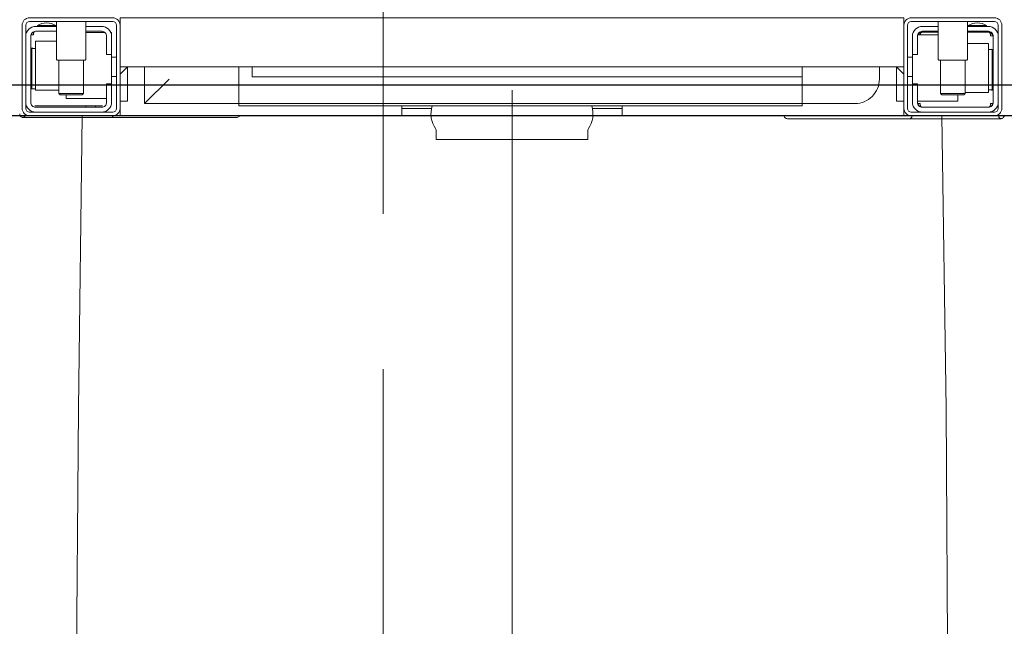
# Model space of a CAD drawing. Header units: millimetres. Extents: x 23192 to 177760, y -399809 to -79279.
# Tile 326 of 656: x 60855 to 60895, y -197775 to -197751. Entities that reach past the tile are written whole.
import ezdxf

# ---------------------------------------------------------------- set-up
doc = ezdxf.new("R2010")
doc.units = ezdxf.units.MM
doc.linetypes.add('HIDDEN', pattern=[9.525, 6.35, -3.175])
doc.layers.get('0').update_dxf_attribs({"lineweight": 0})
doc.layers.add('!! 0_Istn-cienka', color=4, linetype='Continuous', lineweight=9)
doc.layers.add('!! 2_wypos-sanitarne', color=240, linetype='Continuous', lineweight=9)
doc.layers.add('!! 1_zabudowa GK', color=33, linetype='Continuous')
doc.layers.add('!!_@ wypos sanit nd', color=7, linetype='Continuous', lineweight=0, plot=False)

# ---------------------------------------------------------------- blocks, each defined once
blk = doc.blocks.new('A$C324a30b8')
for points in [[(0, 0.01049), (0, -0.71083)], [(0.17552, 0), (0.17692, -0.11958), (0.17797, -0.23916)], [(-0.17797, -0.23916), (-0.17727, -0.11958), (-0.17552, 0)], [(-0.17552, 0), (0.17552, 0)]]:
    blk.add_lwpolyline(points)
blk = doc.blocks.new('A$C4ebe9e89')
for points in [[(-0.2, 0.01268), (-0.2, 0.04668, -0.414214), (-0.197, 0.04968), (-0.163, 0.04968, -0.414214), (-0.16, 0.04668), (-0.16, 0.01268, -0.414214), (-0.163, 0.00968), (-0.197, 0.00968, -0.414214)], [(0.16, 0.01268), (0.16, 0.04668, -0.414214), (0.163, 0.04968), (0.197, 0.04968, -0.414214), (0.2, 0.04668), (0.2, 0.01268, -0.414214), (0.197, 0.00968), (0.163, 0.00968, -0.414214)], [(-0.1615, 0.04668), (-0.1615, 0.01268, -0.414214), (-0.163, 0.01118), (-0.197, 0.01118, -0.414214), (-0.1985, 0.01268), (-0.1985, 0.04668, -0.414214), (-0.197, 0.04818), (-0.163, 0.04818, -0.414214)], [(0.1985, 0.04668), (0.1985, 0.01268, -0.414214), (0.197, 0.01118), (0.163, 0.01118, -0.414214), (0.1615, 0.01268), (0.1615, 0.04668, -0.414214), (0.163, 0.04818), (0.197, 0.04818, -0.414214)]]:
    blk.add_lwpolyline(points, format="xyb", close=True)
for points in [[(-0.16, 0.04668), (-0.16, 0.04968), (0.16, 0.04968), (0.16, 0.04668)], [(-0.16, 0.03368), (-0.16, 0.04568)], [(0.16, 0.03368), (0.16, 0.04568)], [(-0.19478, 0.04378), (-0.186, 0.04378)], [(-0.192, 0.04418), (-0.192, 0.04378)], [(-0.188, 0.04418), (-0.188, 0.04378)], [(-0.16664, 0.04268), (-0.16666, 0.04284), (-0.16669, 0.04295), (-0.16672, 0.04306), (-0.16675, 0.04316), (-0.16679, 0.04326), (-0.16683, 0.04337), (-0.16689, 0.04346), (-0.16694, 0.04355), (-0.16701, 0.04363), (-0.1671, 0.0437), (-0.16718, 0.04375), (-0.16728, 0.04378), (-0.16718, 0.04377), (-0.16708, 0.04376), (-0.16696, 0.04373), (-0.16686, 0.0437), (-0.16677, 0.04367), (-0.16666, 0.04362), (-0.16657, 0.04357), (-0.16646, 0.0435), (-0.16636, 0.04342), (-0.16627, 0.04334), (-0.16618, 0.04324), (-0.1661, 0.04314), (-0.16603, 0.04303), (-0.16597, 0.04292), (-0.16592, 0.0428), (-0.16588, 0.04268), (-0.174, 0.04268)], [(-0.174, 0.04378), (-0.16722, 0.04378)], [(0.1635, 0.03468), (0.1635, 0.04218)], [(0.174, 0.04368), (0.16618, 0.04368)], [(0.167, 0.04412), (0.16693, 0.04403), (0.16687, 0.04393), (0.16681, 0.04381), (0.16675, 0.04368)], [(0.19499, 0.04412), (0.19506, 0.04404), (0.19512, 0.04395), (0.19517, 0.04385), (0.19521, 0.04376), (0.19525, 0.04365), (0.19528, 0.04355), (0.19531, 0.04344), (0.19533, 0.04333), (0.19535, 0.04322), (0.19537, 0.04311), (0.19538, 0.04301), (0.19539, 0.04291), (0.19538, 0.04281), (0.19547, 0.04278), (0.19557, 0.04278), (0.19568, 0.04278), (0.19578, 0.04278), (0.19589, 0.04278), (0.19613, 0.04278), (0.19616, 0.04288), (0.19615, 0.04299), (0.19613, 0.04311), (0.19609, 0.04324), (0.19605, 0.04336), (0.19594, 0.04357)], [(-0.19591, 0.03679), (-0.19602, 0.03679), (-0.19616, 0.03679), (-0.19632, 0.03679), (-0.1965, 0.03679)], [(-0.185, 0.01918), (-0.1945, 0.01918), (-0.1945, 0.03918), (-0.186, 0.03918)], [(0.186, 0.04018), (0.1945, 0.04018), (0.1945, 0.02018), (0.185, 0.02018)], [(0.19591, 0.03729), (0.19602, 0.03729), (0.19616, 0.03729), (0.19632, 0.03729), (0.1965, 0.03729)], [(-0.185, 0.03238), (-0.185, 0.01876), (-0.1845, 0.01826), (-0.1755, 0.01826), (-0.175, 0.01876), (-0.175, 0.03238)], [(-0.1615, 0.03368), (-0.1635, 0.03368)], [(0.1615, 0.03368), (0.1635, 0.03368)], [(0.175, 0.03238), (0.175, 0.01872), (0.1755, 0.01822), (0.1845, 0.01822), (0.185, 0.01872), (0.185, 0.03238)], [(0.16, 0.02668), (0.157, 0.02968), (0.16, 0.02968), (-0.16, 0.02968), (-0.157, 0.02968), (-0.16, 0.02668)], [(-0.157, 0.02968), (-0.157, 0.01568), (-0.16, 0.01568)], [(0.10602, 0.02968), (0.10602, 0.0256), (-0.11847, 0.0256)], [(0.11153, 0.02968), (0.11153, 0.01468), (0.15, 0.01468)], [(0.14, 0.02468), (0.15, 0.01468), (0.15, 0.02968)], [(0.16, 0.01568), (0.157, 0.01568), (0.157, 0.02968)], [(-0.1615, 0.02568), (-0.1635, 0.02568)], [(0.1615, 0.02568), (0.1635, 0.02568)], [(-0.1965, 0.02017), (-0.19632, 0.02017), (-0.19616, 0.02017), (-0.19602, 0.02017), (-0.19591, 0.02017)], [(0.1965, 0.02067), (0.19632, 0.02067), (0.19616, 0.02067), (0.19602, 0.02067), (0.19591, 0.02067)], [(-0.175, 0.01876), (-0.185, 0.01876)], [(-0.182, 0.01826), (-0.182, 0.01568), (-0.1655, 0.01568)], [(0.1655, 0.01668), (0.182, 0.01668), (0.182, 0.01822)], [(0.185, 0.01872), (0.175, 0.01872)], [(-0.16636, 0.01353), (-0.16625, 0.01364), (-0.16618, 0.01371), (-0.16612, 0.01379), (-0.16606, 0.01388), (-0.166, 0.01398), (-0.16596, 0.01407), (-0.16592, 0.01417), (-0.16589, 0.01428), (-0.16586, 0.01438), (-0.16584, 0.01449), (-0.16583, 0.01459), (-0.16583, 0.01469), (-0.16593, 0.01468), (-0.16606, 0.01468), (-0.1663, 0.01468), (-0.1664, 0.01468), (-0.16651, 0.01468), (-0.16661, 0.01468), (-0.16661, 0.01458), (-0.16662, 0.01448), (-0.16663, 0.01438), (-0.16664, 0.01428), (-0.16665, 0.01418), (-0.16667, 0.01407), (-0.1667, 0.01397), (-0.16673, 0.01387), (-0.16676, 0.01377), (-0.1668, 0.01366), (-0.16685, 0.01356), (-0.1669, 0.01347), (-0.16697, 0.01338), (-0.16704, 0.01331), (-0.16712, 0.01325), (-0.16725, 0.01318), (-0.19475, 0.01318), (-0.19493, 0.01328), (-0.19501, 0.01336), (-0.19507, 0.01344), (-0.19513, 0.01353), (-0.19518, 0.01363), (-0.19522, 0.01372), (-0.19526, 0.01383), (-0.19529, 0.01393), (-0.19532, 0.01405), (-0.19534, 0.01415), (-0.19536, 0.01425), (-0.19537, 0.01435), (-0.19538, 0.01446), (-0.19538, 0.01458), (-0.19539, 0.01468), (-0.19617, 0.01467), (-0.19616, 0.01456), (-0.19615, 0.01446), (-0.19613, 0.01435), (-0.1961, 0.01425), (-0.19607, 0.01415), (-0.19603, 0.01405), (-0.19598, 0.01395), (-0.19592, 0.01386), (-0.19586, 0.01377), (-0.19579, 0.01369), (-0.19571, 0.01361), (-0.19563, 0.01353)], [(-0.03305, 0.00968), (-0.16, 0.00968), (-0.16, 0.01268)], [(-0.045, 0.00968), (-0.045, 0.01368)], [(-0.045, 0.01268), (-0.03283, 0.01268)], [(0.03283, 0.01268), (0.045, 0.01268)], [(0.16, 0.01268), (0.16, 0.00968), (0.03305, 0.00968)], [(0.045, 0.01368), (0.045, 0.00968)], [(0.16722, 0.01368), (0.19467, 0.01368), (0.19478, 0.01368)], [(0.17, 0.01318), (0.17, 0.01368)], [(0.174, 0.01318), (0.174, 0.01368)]]:
    blk.add_lwpolyline(points)
for points in [[(-0.1985, 0.04218, -0.414214), (-0.1945, 0.04618), (-0.18625, 0.04618), (-0.18625, 0.04656), (-0.19375, 0.04656), (-0.19375, 0.04618)], [(-0.18625, 0.04656, 0.119096), (-0.19, 0.04764, 0.119096), (-0.19375, 0.04656)], [(-0.186, 0.04818), (-0.186, 0.03288, 0.414214), (-0.1855, 0.03238), (-0.1745, 0.03238, 0.414214), (-0.174, 0.03288), (-0.174, 0.04818)], [(-0.174, 0.04618), (-0.1675, 0.04618, -0.414214), (-0.1635, 0.04218), (-0.16353, 0.04268)], [(0.16379, 0.04368), (0.1635, 0.04368), (0.1635, 0.04218, -0.414214), (0.1675, 0.04618), (0.174, 0.04618)], [(0.174, 0.04818), (0.174, 0.03288, 0.414214), (0.1745, 0.03238), (0.1855, 0.03238, 0.414214), (0.186, 0.03288), (0.186, 0.04818)], [(0.19375, 0.04656, 0.119096), (0.19, 0.04764, 0.119096), (0.18625, 0.04656)], [(0.19375, 0.04618), (0.19375, 0.04656), (0.18625, 0.04656), (0.18625, 0.04618), (0.1945, 0.04618, -0.414214), (0.1985, 0.04218)], [(-0.186, 0.04418), (-0.1945, 0.04418, 0.414214), (-0.1965, 0.04218), (-0.1965, 0.01518, 0.414214), (-0.1945, 0.01318), (-0.1675, 0.01318, 0.414214), (-0.1655, 0.01518), (-0.1655, 0.02268), (-0.1635, 0.02268), (-0.1635, 0.04218)], [(-0.1635, 0.03468), (-0.1655, 0.03468), (-0.1655, 0.04218, 0.414214), (-0.1675, 0.04418), (-0.174, 0.04418)], [(0.174, 0.04418), (0.1675, 0.04418, 0.414214), (0.1655, 0.04218), (0.1655, 0.03468), (0.1635, 0.03468), (0.1635, 0.01518, 0.414214), (0.1675, 0.01118)], [(0.1635, 0.02268), (0.1655, 0.02268), (0.1655, 0.01518, 0.414214), (0.1675, 0.01318), (0.1945, 0.01318, 0.414214), (0.1965, 0.01518), (0.1965, 0.04218, 0.414214), (0.1945, 0.04418), (0.186, 0.04418)], [(-0.1945, 0.02025), (-0.19515, 0.02024), (-0.19542, 0.02024), (-0.1956, 0.02024), (-0.19567, 0.02024, 0.116465), (-0.19589, 0.02018), (-0.19601, 0.02013), (-0.19601, 0.03683), (-0.19589, 0.03678, 0.116465), (-0.19567, 0.03672), (-0.19542, 0.03672), (-0.19515, 0.03672), (-0.1945, 0.03671)], [(0.1945, 0.03721), (0.19515, 0.03722), (0.19542, 0.03722), (0.1956, 0.03722), (0.19567, 0.03722, 0.116465), (0.19589, 0.03728), (0.19601, 0.03733), (0.19601, 0.02063), (0.19589, 0.02068, 0.116465), (0.19567, 0.02074), (0.19542, 0.02074), (0.19515, 0.02074), (0.1945, 0.02075)], [(-0.15, 0.02968), (-0.15, 0.02468, 0.414214), (-0.14, 0.01468), (-0.11847, 0.01468), (-0.11847, 0.02968)], [(-0.1675, 0.01118, 0.414214), (-0.1635, 0.01518), (-0.1635, 0.02268)], [(-0.1985, 0.01518, 0.414214), (-0.1945, 0.01118)], [(-0.04, 0.01368), (-0.03255, 0.01368, 0.236962), (-0.03118, 0.00443, -0.154353), (-0.031, 0.00386), (-0.031, 0), (0.031, 0), (0.031, 0.00386, -0.154353), (0.03118, 0.00443, 0.236962), (0.03256, 0.01368), (0.04, 0.01368)], [(0.1945, 0.01118, 0.414214), (0.1985, 0.01518)], [(-0.20099, 0.00998, 0.198909), (-0.20055, 0.00892, 0.091301), (-0.20011, 0.00862)], [(-0.16237, 0.00849), (-0.16249, 0.00849), (-0.16269, 0.00849), (-0.16294, 0.00849), (-0.16323, 0.00849), (-0.16357, 0.00849), (-0.16393, 0.00849), (-0.16428, 0.00849), (-0.19771, 0.00849), (-0.19841, 0.00849), (-0.19903, 0.00849), (-0.19948, 0.00849), (-0.19961, 0.00849), (-0.19973, 0.00851), (-0.19984, 0.00853), (-0.20003, 0.00859, 0.517033), (-0.1987, 0.00952)], [(-0.1633, 0.00948, 0.412536), (-0.1623, 0.00848), (-0.1125, 0.00848), (-0.11221, 0.00851), (-0.11193, 0.0086), (-0.11168, 0.00873), (-0.11145, 0.00892), (-0.11126, 0.00914), (-0.11112, 0.0094), (-0.11104, 0.00968)], [(0.11124, 0.00968), (0.11142, 0.00944), (0.11165, 0.00925), (0.11192, 0.0091), (0.1122, 0.00901), (0.1125, 0.00898), (0.1623, 0.00898, 0.326231), (0.16325, 0.00968)], [(0.1987, 0.01002, 0.000114), (0.1987, 0.01002, 0.517015), (0.20003, 0.00909), (0.19993, 0.00905), (0.19983, 0.00903), (0.19971, 0.009), (0.19958, 0.00899), (0.19948, 0.00899), (0.19903, 0.00899), (0.19841, 0.00899), (0.19771, 0.00899), (0.16428, 0.00899), (0.16393, 0.00899), (0.16357, 0.00899), (0.16323, 0.00899), (0.16294, 0.00899), (0.16269, 0.00899), (0.16249, 0.00899), (0.16237, 0.00899)], [(0.20011, 0.00912, 0.091301), (0.20055, 0.00942, 0.198909), (0.20099, 0.01048)]]:
    blk.add_lwpolyline(points, format="xyb")
for points in [[(-0.19467, 0.04378), (-0.19466, 0.04378), (-0.19466, 0.04378), (-0.19466, 0.04378), (-0.19466, 0.04378), (-0.19466, 0.04378), (-0.19466, 0.04378), (-0.19466, 0.04378), (-0.19466, 0.04378), (-0.19466, 0.04378), (-0.19466, 0.04378), (-0.19466, 0.04378), (-0.19466, 0.04378), (-0.19466, 0.04378), (-0.19466, 0.04378), (-0.19466, 0.04378), (-0.19466, 0.04378), (-0.19467, 0.04378), (-0.19467, 0.04378), (-0.19467, 0.04378), (-0.19467, 0.04378), (-0.19468, 0.04378), (-0.19468, 0.04378), (-0.19469, 0.04378), (-0.1947, 0.04378), (-0.1947, 0.04378), (-0.19471, 0.04378), (-0.19471, 0.04378), (-0.19471, 0.04378), (-0.19471, 0.04378), (-0.19472, 0.04378), (-0.19472, 0.04378), (-0.19472, 0.04377), (-0.19472, 0.04377), (-0.19473, 0.04377), (-0.19473, 0.04377), (-0.19473, 0.04377), (-0.19473, 0.04377), (-0.19473, 0.04377), (-0.19473, 0.04377), (-0.19474, 0.04377), (-0.19474, 0.04377), (-0.19474, 0.04377), (-0.19474, 0.04377), (-0.19474, 0.04377), (-0.19475, 0.04377), (-0.19475, 0.04377), (-0.19475, 0.04377), (-0.19475, 0.04377), (-0.19476, 0.04377), (-0.19476, 0.04377), (-0.19476, 0.04377), (-0.19477, 0.04376), (-0.19477, 0.04376), (-0.19477, 0.04376), (-0.19478, 0.04376), (-0.19479, 0.04376), (-0.19479, 0.04376), (-0.1948, 0.04375), (-0.19481, 0.04375), (-0.19481, 0.04375), (-0.19482, 0.04374), (-0.19483, 0.04374), (-0.19483, 0.04374), (-0.19484, 0.04373), (-0.19485, 0.04373), (-0.19485, 0.04373), (-0.19486, 0.04372), (-0.19487, 0.04372), (-0.19488, 0.04371), (-0.19488, 0.04371), (-0.19489, 0.0437), (-0.1949, 0.0437), (-0.1949, 0.04369), (-0.19491, 0.04369), (-0.19492, 0.04368), (-0.19493, 0.04368), (-0.19493, 0.04367), (-0.19494, 0.04367), (-0.19495, 0.04366), (-0.19495, 0.04366), (-0.19496, 0.04365), (-0.19497, 0.04364), (-0.19497, 0.04364), (-0.19498, 0.04363), (-0.19499, 0.04362), (-0.19499, 0.04362), (-0.195, 0.04361), (-0.19501, 0.0436), (-0.19501, 0.04359), (-0.19502, 0.04359), (-0.19503, 0.04358), (-0.19503, 0.04357), (-0.19504, 0.04356), (-0.19504, 0.04356), (-0.19505, 0.04355), (-0.19506, 0.04354), (-0.19506, 0.04353), (-0.19507, 0.04352), (-0.19508, 0.04351), (-0.19508, 0.0435), (-0.19509, 0.04349), (-0.19509, 0.04349), (-0.1951, 0.04348), (-0.19511, 0.04347), (-0.19511, 0.04346), (-0.19512, 0.04345), (-0.19512, 0.04344), (-0.19513, 0.04343), (-0.19513, 0.04342), (-0.19514, 0.04341), (-0.19515, 0.0434), (-0.19515, 0.04339), (-0.19516, 0.04338), (-0.19516, 0.04337), (-0.19517, 0.04336), (-0.19517, 0.04334), (-0.19518, 0.04333), (-0.19518, 0.04332), (-0.19519, 0.04331), (-0.19519, 0.0433), (-0.1952, 0.04329), (-0.1952, 0.04328), (-0.19521, 0.04327), (-0.19521, 0.04325), (-0.19522, 0.04324), (-0.19522, 0.04323), (-0.19523, 0.04322), (-0.19523, 0.04321), (-0.19524, 0.04319), (-0.19524, 0.04318), (-0.19525, 0.04317), (-0.19525, 0.04316), (-0.19526, 0.04313), (-0.19527, 0.04311), (-0.19527, 0.04308), (-0.19528, 0.04306), (-0.19529, 0.04303), (-0.1953, 0.043), (-0.1953, 0.04298), (-0.19531, 0.04295), (-0.19532, 0.04292), (-0.19532, 0.0429), (-0.19533, 0.04287), (-0.19533, 0.04285), (-0.19534, 0.04282), (-0.19534, 0.04279), (-0.19535, 0.04277), (-0.19535, 0.04274), (-0.19536, 0.04271), (-0.19536, 0.04269), (-0.19536, 0.04266), (-0.19537, 0.04263), (-0.19537, 0.04261), (-0.19537, 0.04258), (-0.19537, 0.04257), (-0.19537, 0.04256), (-0.19537, 0.04255), (-0.19537, 0.04255), (-0.19537, 0.04254), (-0.19538, 0.04253), (-0.19538, 0.04253), (-0.19538, 0.04252), (-0.19538, 0.04252), (-0.19538, 0.04251), (-0.19538, 0.04251), (-0.19538, 0.0425), (-0.19538, 0.04249), (-0.19538, 0.04249), (-0.19538, 0.04248), (-0.19538, 0.04248), (-0.19538, 0.04248), (-0.19538, 0.04247), (-0.19538, 0.04247), (-0.19538, 0.04246), (-0.19538, 0.04246), (-0.19538, 0.04246), (-0.19538, 0.04245), (-0.19538, 0.04245), (-0.19538, 0.04245), (-0.19538, 0.04244), (-0.19538, 0.04244), (-0.19538, 0.04244), (-0.19538, 0.04244), (-0.19538, 0.04243), (-0.19538, 0.04243), (-0.19538, 0.04243), (-0.19538, 0.04242), (-0.19538, 0.04242), (-0.19538, 0.04241), (-0.19538, 0.04241), (-0.19538, 0.0424), (-0.19538, 0.0424), (-0.19538, 0.04239), (-0.19538, 0.04239), (-0.19538, 0.04239), (-0.19538, 0.04238), (-0.19538, 0.04238), (-0.19538, 0.04237), (-0.19538, 0.04237), (-0.19538, 0.04236), (-0.19538, 0.04236), (-0.19538, 0.04235), (-0.19538, 0.04235), (-0.19538, 0.04234), (-0.19538, 0.04234), (-0.19538, 0.04234), (-0.19538, 0.04233), (-0.19538, 0.04232), (-0.19538, 0.04232), (-0.19538, 0.04231), (-0.19538, 0.04231), (-0.19538, 0.04231), (-0.19538, 0.0423), (-0.19538, 0.0423), (-0.19538, 0.04229), (-0.19538, 0.04229), (-0.19538, 0.04229), (-0.19538, 0.04229), (-0.19538, 0.04228), (-0.19538, 0.04228), (-0.19538, 0.04228), (-0.19538, 0.04228), (-0.19539, 0.04228), (-0.19539, 0.04228), (-0.19539, 0.04228), (-0.19539, 0.04227), (-0.19539, 0.04227), (-0.1954, 0.04227), (-0.1954, 0.04227), (-0.1954, 0.04227), (-0.1954, 0.04227), (-0.19541, 0.04227), (-0.19541, 0.04227), (-0.19542, 0.04227), (-0.19542, 0.04227), (-0.19543, 0.04228), (-0.19544, 0.04228), (-0.19545, 0.04228), (-0.19545, 0.04228), (-0.19546, 0.04228), (-0.19546, 0.04228), (-0.19546, 0.04228), (-0.19547, 0.04228), (-0.19548, 0.04228), (-0.19549, 0.04228), (-0.19549, 0.04228), (-0.1955, 0.04228), (-0.19551, 0.04228), (-0.19552, 0.04228), (-0.19553, 0.04228), (-0.19554, 0.04228), (-0.19555, 0.04228), (-0.19556, 0.04228), (-0.19557, 0.04228), (-0.19558, 0.04228), (-0.19559, 0.04228), (-0.19561, 0.04228), (-0.19563, 0.04228), (-0.19565, 0.04228), (-0.19568, 0.04228), (-0.1957, 0.04228), (-0.19574, 0.04228), (-0.19576, 0.04228), (-0.19578, 0.04228), (-0.19595, 0.04228), (-0.19596, 0.04228), (-0.19598, 0.04228), (-0.19599, 0.04228), (-0.196, 0.04228), (-0.19602, 0.04228), (-0.19603, 0.04228), (-0.19604, 0.04228), (-0.19605, 0.04228), (-0.19606, 0.04228), (-0.19607, 0.04228), (-0.19608, 0.04228), (-0.19609, 0.04228), (-0.1961, 0.04228), (-0.19611, 0.04228), (-0.19612, 0.04228), (-0.19613, 0.04229), (-0.19613, 0.04229), (-0.19614, 0.04229), (-0.19614, 0.04229), (-0.19615, 0.04229), (-0.19615, 0.04229), (-0.19615, 0.04229), (-0.19615, 0.04229), (-0.19616, 0.04229), (-0.19616, 0.04229), (-0.19616, 0.04228), (-0.19616, 0.04228), (-0.19616, 0.04228), (-0.19616, 0.04228), (-0.19616, 0.04228), (-0.19616, 0.04228), (-0.19616, 0.04227), (-0.19616, 0.04227), (-0.19616, 0.04227), (-0.19617, 0.04227), (-0.19617, 0.04227), (-0.19617, 0.04227), (-0.19617, 0.04227), (-0.19617, 0.04227), (-0.19617, 0.04227), (-0.19617, 0.04227), (-0.19617, 0.04228), (-0.19617, 0.04228), (-0.19617, 0.04228), (-0.19617, 0.04229), (-0.19617, 0.04229), (-0.19617, 0.04229), (-0.19617, 0.0423), (-0.19617, 0.04231), (-0.19617, 0.04232), (-0.19617, 0.04233), (-0.19617, 0.04234), (-0.19616, 0.04234), (-0.19616, 0.04234), (-0.19616, 0.04235), (-0.19616, 0.04235), (-0.19616, 0.04236), (-0.19616, 0.04236), (-0.19616, 0.04237), (-0.19616, 0.04238), (-0.19616, 0.04239), (-0.19616, 0.04239), (-0.19616, 0.0424), (-0.19616, 0.0424), (-0.19616, 0.04241), (-0.19616, 0.04241), (-0.19616, 0.04241), (-0.19616, 0.04242), (-0.19616, 0.04242), (-0.19616, 0.04243), (-0.19616, 0.04243), (-0.19616, 0.04244), (-0.19616, 0.04244), (-0.19616, 0.04245), (-0.19616, 0.04245), (-0.19616, 0.04246), (-0.19616, 0.04246), (-0.19615, 0.04246), (-0.19615, 0.04246), (-0.19615, 0.04247), (-0.19615, 0.04247), (-0.19615, 0.04248), (-0.19615, 0.04248), (-0.19615, 0.04248), (-0.19615, 0.04249), (-0.19615, 0.04249), (-0.19615, 0.0425), (-0.19615, 0.04251), (-0.19615, 0.04251), (-0.19615, 0.04252), (-0.19615, 0.04252), (-0.19614, 0.04253), (-0.19614, 0.04254), (-0.19614, 0.04254), (-0.19614, 0.04255), (-0.19614, 0.04256), (-0.19614, 0.04256), (-0.19614, 0.04257), (-0.19614, 0.04258), (-0.19613, 0.04259), (-0.19613, 0.0426), (-0.19613, 0.0426), (-0.19613, 0.04261), (-0.19612, 0.04263), (-0.19612, 0.04264), (-0.19612, 0.04266), (-0.19611, 0.04268), (-0.19611, 0.04269), (-0.1961, 0.04271), (-0.1961, 0.04273), (-0.19609, 0.04274), (-0.19609, 0.04276), (-0.19608, 0.04277), (-0.19608, 0.04279), (-0.19607, 0.04281), (-0.19606, 0.04282), (-0.19606, 0.04284), (-0.19605, 0.04285), (-0.19605, 0.04287), (-0.19604, 0.04288), (-0.19603, 0.0429), (-0.19602, 0.04291), (-0.19602, 0.04293), (-0.19601, 0.04295), (-0.196, 0.04296), (-0.19599, 0.04298), (-0.19599, 0.04299), (-0.19598, 0.043), (-0.19597, 0.04302), (-0.19596, 0.04303), (-0.19595, 0.04305), (-0.19595, 0.04306), (-0.19594, 0.04308), (-0.19593, 0.04309), (-0.19592, 0.04311), (-0.19591, 0.04312), (-0.1959, 0.04313), (-0.19589, 0.04315), (-0.19588, 0.04316), (-0.19587, 0.04317), (-0.19586, 0.04319), (-0.19585, 0.0432), (-0.19584, 0.04321), (-0.19583, 0.04323), (-0.19582, 0.04324), (-0.19581, 0.04325), (-0.1958, 0.04327), (-0.19578, 0.04328), (-0.19577, 0.04329), (-0.19576, 0.0433), (-0.19575, 0.04332), (-0.19574, 0.04333), (-0.19573, 0.04334), (-0.19571, 0.04335), (-0.1957, 0.04336), (-0.19569, 0.04338), (-0.19568, 0.04339), (-0.19567, 0.0434), (-0.19565, 0.04341), (-0.19564, 0.04342), (-0.19563, 0.04343), (-0.19561, 0.04344), (-0.1956, 0.04345), (-0.19559, 0.04346), (-0.19557, 0.04347), (-0.19556, 0.04348), (-0.19555, 0.04349), (-0.19553, 0.0435), (-0.19552, 0.04351), (-0.19551, 0.04352), (-0.19549, 0.04353), (-0.19548, 0.04354), (-0.19546, 0.04355), (-0.19545, 0.04356), (-0.19543, 0.04357), (-0.19542, 0.04358), (-0.19541, 0.04358), (-0.19539, 0.04359), (-0.19538, 0.0436), (-0.19536, 0.04361), (-0.19535, 0.04362), (-0.19533, 0.04362), (-0.19532, 0.04363), (-0.1953, 0.04364), (-0.19529, 0.04365), (-0.19527, 0.04365), (-0.19525, 0.04366), (-0.19524, 0.04367), (-0.19522, 0.04367), (-0.19521, 0.04368), (-0.19519, 0.04368), (-0.19518, 0.04369), (-0.19516, 0.0437), (-0.19514, 0.0437), (-0.19513, 0.04371), (-0.19511, 0.04371), (-0.1951, 0.04372), (-0.19508, 0.04372), (-0.19506, 0.04373), (-0.19505, 0.04373), (-0.19503, 0.04373), (-0.19501, 0.04374), (-0.195, 0.04374), (-0.19498, 0.04375), (-0.19496, 0.04375), (-0.19495, 0.04375), (-0.19493, 0.04376), (-0.19491, 0.04376), (-0.19491, 0.04376), (-0.1949, 0.04376), (-0.19489, 0.04376), (-0.19488, 0.04376), (-0.19487, 0.04377), (-0.19486, 0.04377), (-0.19485, 0.04377), (-0.19483, 0.04377), (-0.19482, 0.04377), (-0.19481, 0.04377), (-0.1948, 0.04377), (-0.19479, 0.04377), (-0.19479, 0.04377), (-0.19478, 0.04377), (-0.19478, 0.04378), (-0.19477, 0.04378), (-0.19476, 0.04378), (-0.19475, 0.04378), (-0.19475, 0.04378), (-0.19474, 0.04378), (-0.19474, 0.04378), (-0.19473, 0.04378), (-0.19473, 0.04378), (-0.19471, 0.04378), (-0.1947, 0.04378), (-0.1947, 0.04378), (-0.19469, 0.04378), (-0.19469, 0.04378), (-0.19469, 0.04378), (-0.19469, 0.04378), (-0.19469, 0.04378), (-0.19468, 0.04378), (-0.19468, 0.04378), (-0.19468, 0.04378), (-0.19467, 0.04378), (-0.19467, 0.04378), (-0.19467, 0.04378), (-0.19467, 0.04378)], [(-0.11847, 0.01368), (0.11153, 0.01368), (0.11153, 0.01468), (-0.11847, 0.01468)]]:
    blk.add_lwpolyline(points, close=True)

msp = doc.modelspace()

# ---------------------------------------------------------------- linework, layer by layer
at = {"layer": '!! 0_Istn-cienka', "linetype": 'HIDDEN', "ltscale": 2}
msp.add_lwpolyline([(60869.56735, -197441.12813), (60869.56735, -197971.12813)], dxfattribs=at)
at = {"layer": '!! 1_zabudowa GK'}
for points in [[(61135.43682, -197753.37813), (60824.56735, -197753.37813)], [(61135.43682, -197754.62813), (60824.56735, -197754.62813)]]:
    msp.add_lwpolyline(points, dxfattribs=at)

# ---------------------------------------------------------------- block references
at = {"layer": '!! 2_wypos-sanitarne', "xscale": -100, "yscale": 100, "zscale": 100}
msp.add_blockref('A$C324a30b8', (60874.83287, -197754.62813), dxfattribs=at)
at = {"layer": '!!_@ wypos sanit nd', "xscale": -100, "yscale": 100, "zscale": 100}
msp.add_blockref('A$C4ebe9e89', (60874.83287, -197755.59613), dxfattribs=at)

doc.saveas('drawing.dxf')
